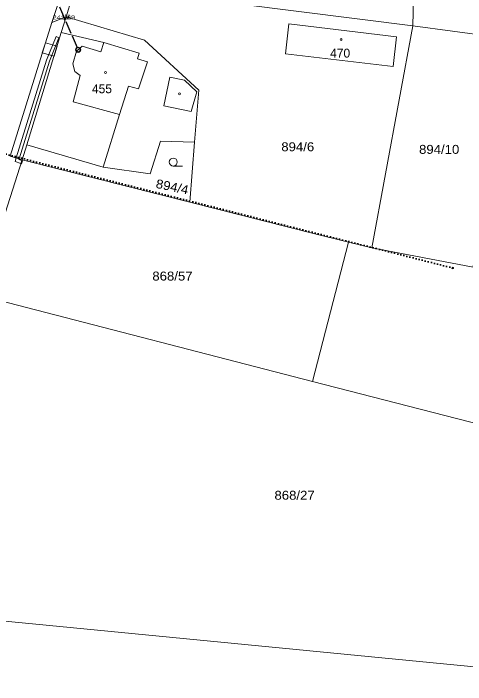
# Model space of a CAD drawing. Extents: x -686207 to -681951, y -1020493 to -1017811.
# Drawn here: x -682519.2 to -682433.3, y -1019257.8 to -1019130.3 of the extents above; entities that cross this region are included whole.
import ezdxf
from ezdxf.enums import TextEntityAlignment as Align

# ---------------------------------------------------------------- set-up
doc = ezdxf.new("R2010")
doc.units = 0
doc.header["$LTSCALE"] = 0.4
doc.header["$PDMODE"] = 32
doc.header["$PDSIZE"] = 0.2
doc.linetypes.add('DOTTED', pattern=[1.5, 0.3, -1.2])
doc.linetypes.add('LONG_DASHED', pattern=[7.5, 6, -1.5])
for name, color, linetype, lineweight in [('1', 7, 'Continuous', 13), ('12', 7, 'Continuous', 13), ('13', 7, 'Continuous', 13), ('3', 7, 'Continuous', 13), ('36', 7, 'DOTTED', 35), ('4', 7, 'Continuous', 13), ('5', 7, 'Continuous', 13), ('50', 7, 'LONG_DASHED', 25)]:
    doc.layers.add(name, color=color, linetype=linetype, lineweight=lineweight)
doc.layers.add('2', color=7, linetype='Continuous')

msp = doc.modelspace()

# ---------------------------------------------------------------- linework, layer by layer
at = {"layer": '1'}
for p, q in [((-682443.31, -1019132.66), (-682442.6, -1019110.85)), ((-682507.33, -1019124.85), (-682509.16, -1019130.96)), ((-682443.31, -1019132.66), (-682476.03, -1019128.54)), ((-682451.08, -1019174.85), (-682443.31, -1019132.66)), ((-682516.65, -1019155.23), (-682517.54, -1019158.1)), ((-682485.68, -1019166.17), (-682484.76, -1019154.78)), ((-682525.77, -1019183.82), (-682517.54, -1019158.1)), ((-682462.35, -1019200.2), (-682455.51, -1019173.75)), ((-682451.08, -1019174.85), (-682455.51, -1019173.75)), ((-682462.35, -1019200.2), (-682525.77, -1019183.82)), ((-682395.16, -1019217.56), (-682462.35, -1019200.2)), ((-682393.61, -1019258.15), (-682544.83, -1019243.4))]:
    msp.add_line(p, q, dxfattribs=at)
for points in [[(-682484.47, -1019042), (-682509.33, -1019124.45), (-682511.91, -1019132.04), (-682519.81, -1019157.38), (-682517.54, -1019158.1)], [(-682509.16, -1019130.96), (-682510.08, -1019133.92), (-682516.65, -1019155.23)], [(-682484.76, -1019154.78), (-682483.96, -1019144.88), (-682494.29, -1019135.36), (-682509.16, -1019130.96)], [(-682428.26, -1019136.43), (-682428.22, -1019134.66), (-682443.31, -1019132.66)], [(-682428.26, -1019136.43), (-682431.81, -1019178.49), (-682451.08, -1019174.85)], [(-682516.65, -1019155.23), (-682502.1, -1019159.52), (-682493.17, -1019160.79), (-682491.24, -1019154.56), (-682484.76, -1019154.78)], [(-682485.68, -1019166.17), (-682503.99, -1019161.51), (-682517.54, -1019158.1)], [(-682455.51, -1019173.75), (-682462.13, -1019172.1), (-682485.68, -1019166.17)]]:
    msp.add_lwpolyline(points, dxfattribs=at)
msp.add_lwpolyline([(-682466.83, -1019132.28), (-682467.49, -1019137.96), (-682447.04, -1019140.4), (-682446.36, -1019134.73)], close=True, dxfattribs=at)
msp.add_point((-682509.41, -1019131.44), dxfattribs=at)
at = {"layer": '12'}
for centre, radius in [((-682506.881, -1019137.199), 0.5), ((-682506.881, -1019137.199), 0.4), ((-682435.694, -1019178.6722), 0.15), ((-682435.694, -1019178.6722), 0.075)]:
    msp.add_circle(centre, radius, dxfattribs=at)
at = {"layer": '13'}
for points in [[(-682512.9, -1019139.19), (-682518.66, -1019157.74), (-682518.09, -1019157.92), (-682512.34, -1019139.39), (-682510.53, -1019134.91), (-682511.09, -1019134.69)], [(-682511.46, -1019138.4), (-682510.87, -1019136.49), (-682513.11, -1019135.88), (-682513.7, -1019137.79)], [(-682517.78, -1019158.83), (-682517.59, -1019158.26), (-682518.14, -1019158.07), (-682518.09, -1019157.92), (-682518.66, -1019157.74), (-682518.88, -1019158.45)], [(-682517.48, -1019158.3), (-682517.59, -1019158.26), (-682517.78, -1019158.83), (-682517.65, -1019158.88)]]:
    msp.add_lwpolyline(points, close=True, dxfattribs=at)
at = {"layer": '3'}
msp.add_line((-682488.813, -1019159.29), (-682487.063, -1019159.29), dxfattribs=at)
msp.add_circle((-682488.8129, -1019158.5398), 0.75, dxfattribs=at)
at = {"layer": '36'}
msp.add_line((-682435.694, -1019178.672), (-682527.293, -1019155.353), dxfattribs=at)
at = {"layer": '4'}
for p, q in [((-682511.91, -1019132.04), (-682509.16, -1019130.96)), ((-682510.08, -1019133.92), (-682502, -1019135.82)), ((-682502.55, -1019137.62), (-682502, -1019135.82)), ((-682502, -1019135.82), (-682495.28, -1019137.86)), ((-682507.18, -1019137.48), (-682506.14, -1019136.5)), ((-682506.14, -1019136.5), (-682502.55, -1019137.62)), ((-682507.89, -1019139.84), (-682507.18, -1019137.48)), ((-682495.62, -1019138.92), (-682495.28, -1019137.86)), ((-682507.89, -1019139.84), (-682507.5, -1019141.35)), ((-682495.62, -1019138.92), (-682493.72, -1019139.52)), ((-682507.86, -1019147.07), (-682506.48, -1019142.06)), ((-682507.5, -1019141.35), (-682506.48, -1019142.06)), ((-682490.6, -1019147.86), (-682489.48, -1019142.4)), ((-682489.48, -1019142.4), (-682486.66, -1019142.99)), ((-682486.66, -1019142.99), (-682484.31, -1019145.22)), ((-682485.38, -1019148.93), (-682484.31, -1019145.22)), ((-682507.86, -1019147.07), (-682499.03, -1019149.51)), ((-682490.6, -1019147.86), (-682485.38, -1019148.93)), ((-682502.1, -1019159.52), (-682499.03, -1019149.51))]:
    msp.add_line(p, q, dxfattribs=at)
msp.add_lwpolyline([(-682499.03, -1019149.51), (-682497.29, -1019144.09), (-682495.44, -1019144.64), (-682493.72, -1019139.52)], dxfattribs=at)
at = {"layer": '5'}
for centre in [(-682456.9268, -1019135.2392), (-682501.6968, -1019141.5092), (-682487.6268, -1019145.5792)]:
    msp.add_circle(centre, 0.175, dxfattribs=at)
at = {"layer": '50'}
msp.add_line((-682510.459, -1019129.075), (-682506.881, -1019137.199), dxfattribs=at)

# ---------------------------------------------------------------- texts
at = {"layer": '2'}
for s, height, p in [('36', 0.75, (-682509.41, -1019131.44)), ('470', 1.7, (-682458.994, -1019138.69)), ('455', 1.7, (-682504.254, -1019145.45))]:
    msp.add_text(s, height=height, dxfattribs=at).set_placement(p)
at = {"layer": '2', "width": 1.1}
for s, p in [('894/6', (-682468.283, -1019156.48)), ('894/10', (-682442.105, -1019156.97)), ('868/57', (-682492.785, -1019181.039)), ('868/27', (-682469.58, -1019222.669))]:
    msp.add_text(s, height=1.7, dxfattribs=at).set_placement(p)
msp.add_text('894/4', height=1.7, rotation=348, dxfattribs=at).set_placement((-682492.239, -1019163.404))
at = {"layer": '3', "width": 1.4}
msp.add_text('241 19 ', height=0.75, dxfattribs=at).set_placement((-682509.41, -1019131.44), align=Align.CENTER)
at = {"layer": '4', "width": 0.85}
msp.add_text('V', height=1, dxfattribs=at).set_placement((-682509.41, -1019131.44))

doc.saveas('drawing.dxf')
